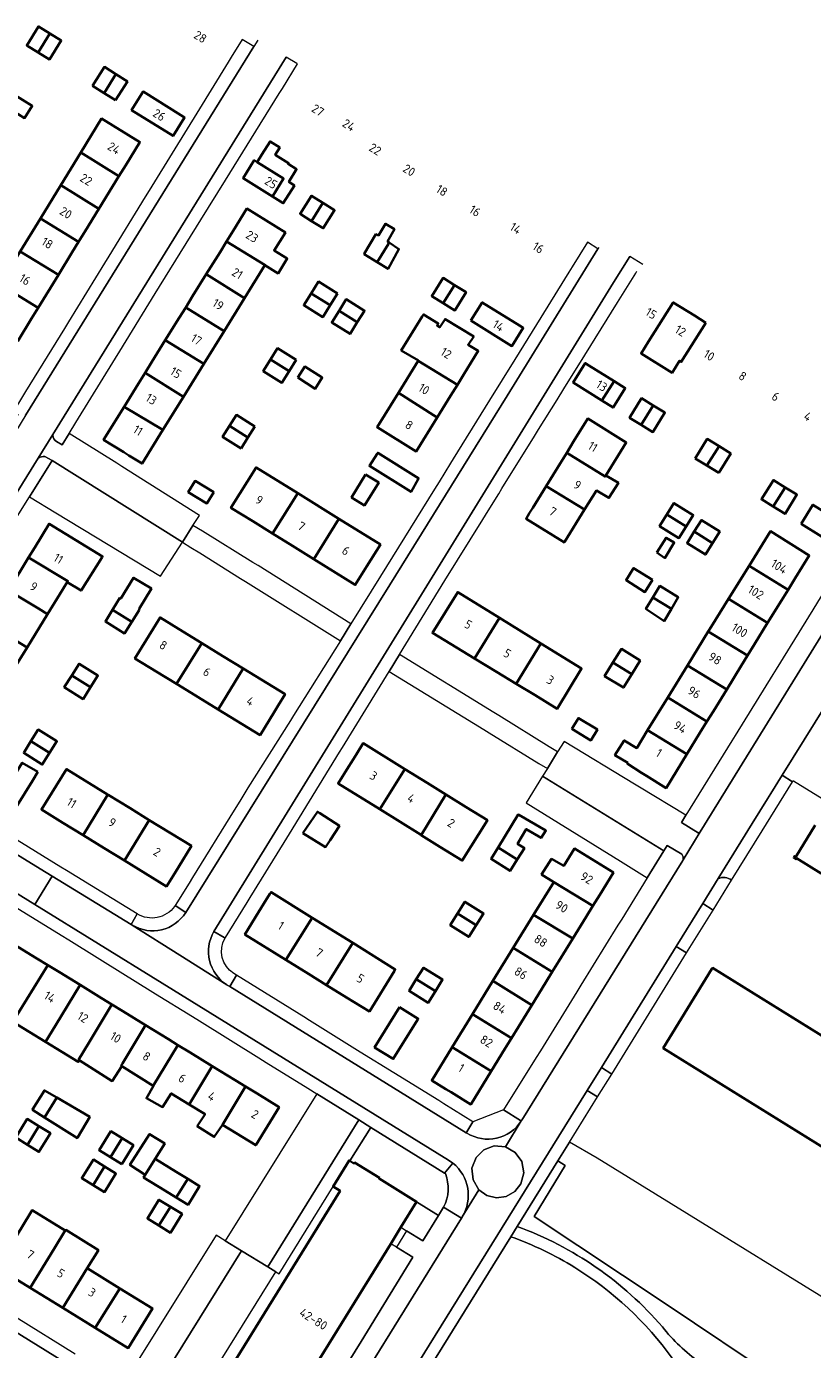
# Model space of a CAD drawing. Extents: x 150256 to 156914, y 461459 to 469481.
# Tile 440 of 656: x 156225 to 156346, y 464136 to 464339. Entities that reach past the tile are written whole.
import ezdxf
from ezdxf.enums import TextEntityAlignment as Align

# ---------------------------------------------------------------- set-up
doc = ezdxf.new("R2010")
doc.units = 0
doc.header["$LTSCALE"] = 0.75
for name, color, linetype, lineweight in [('B-RO-GR-BEPLANTING_CULTUUR_BODEMBEDEKKER-GV', 251, 'CONTINUOUS', 18), ('B-RO-GR-BEPLANTING_CULTUUR_HEESTERS-GV', 251, 'CONTINUOUS', 18), ('B-RO-OG-BEBOUWING-GV', 6, 'CONTINUOUS', 35), ('B-RO-OG-BEBOUWING-T18', 1, 'CONTINUOUS', 18), ('B-RO-OG-TERREIN_CULTUURSCHEIDING-GV', 251, 'CONTINUOUS', 18), ('B-RO-VH-VERHARDING_ASFALT-GV', 251, 'CONTINUOUS', 18), ('B-RO-VH-VERHARDING_BETONSTRAATSTEEN-GV', 251, 'CONTINUOUS', 18), ('B-RO-VH-VERHARDING_STRAATBAKSTEEN-GV', 251, 'CONTINUOUS', 18), ('B-RO-VH-VERHARDING_TEGEL-GV', 251, 'CONTINUOUS', 18)]:
    doc.layers.add(name, color=color, linetype=linetype, lineweight=lineweight)
doc.styles.add('NLCS-ISO-M200-T18', font='NLCS-ISO.ttf', dxfattribs={"height": 360})

msp = doc.modelspace()

# ---------------------------------------------------------------- linework, layer by layer
at = {"layer": 'B-RO-GR-BEPLANTING_CULTUUR_BODEMBEDEKKER-GV'}
for points in [[(156282.36, 464155.051), (156283.231, 464154.516), (156285.748, 464152.972), (156288.152, 464156.892), (156284.783, 464158.973)], [(156280.805, 464152.534), (156264.998, 464126.951), (156265.988, 464126.322), (156268.375, 464124.806), (156276.277, 464137.529), (156284.202, 464150.45), (156281.695, 464151.988)]]:
    msp.add_lwpolyline(points, close=True, dxfattribs=at)
at = {"layer": 'B-RO-GR-BEPLANTING_CULTUUR_HEESTERS-GV'}
for points in [[(156255.42, 464152.993), (156257.922, 464151.453), (156261.941, 464148.978), (156275.893, 464171.567), (156269.444, 464175.57)], [(156365.651, 464140.972), (156362.078, 464135.062), (156312.492, 464165.662), (156308.221, 464168.125), (156306.435, 464165.237), (156307.597, 464164.519), (156302.843, 464156.717), (156323.097, 464143.275), (156340.299, 464131.701), (156345.995, 464130.531), (156352.655, 464133.748), (156360.873, 464132.521), (156366.29, 464134.181), (156370.204, 464138.219)]]:
    msp.add_lwpolyline(points, close=True, dxfattribs=at)
for points in [[(156289.065, 464163.39), (156277.768, 464170.403), (156274.55, 464165.243), (156275.166, 464164.863), (156275.254, 464165.004), (156279.078, 464162.641), (156279.014, 464162.537), (156284.783, 464158.973), (156288.152, 464156.892), (156288.931, 464158.161)], [(156363.689, 464130.436), (156378.142, 464133.452), (156382.174, 464134.401), (156367.183, 464143.506), (156365.651, 464140.972), (156370.204, 464138.219), (156366.29, 464134.181), (156360.873, 464132.521), (156352.655, 464133.748), (156345.995, 464130.531), (156340.299, 464131.701), (156323.097, 464143.275), (156302.843, 464156.717), (156307.597, 464164.519), (156306.435, 464165.237), (156300.217, 464155.181)], [(156289.189, 464163.312), (156289.065, 464163.39)]]:
    msp.add_lwpolyline(points, dxfattribs=at)
for points in [[(156288.931, 464158.161, 0.2166483), (156289.189, 464163.312)], [(156300.217, 464155.181, -0.1283674), (156322.501, 464139.747)], [(156322.501, 464139.747, 0.0656075), (156328.222, 464134.295)]]:
    msp.add_lwpolyline(points, format="xyb", dxfattribs=at)
at = {"layer": 'B-RO-OG-BEBOUWING-GV'}
for points in [[(156226.711, 464335.461), (156228.494, 464338.381), (156226.742, 464339.451), (156224.958, 464336.532)], [(156228.494, 464338.381), (156226.711, 464335.461), (156228.463, 464334.391), (156230.247, 464337.31)], [(156235.064, 464330.335), (156236.827, 464329.232), (156238.64, 464332.128), (156236.877, 464333.232)], [(156238.59, 464328.128), (156240.403, 464331.025), (156238.64, 464332.128), (156236.827, 464329.232)], [(156221.675, 464327.192), (156224.613, 464325.389), (156225.795, 464327.247), (156222.823, 464329.086), (156222.765, 464328.99)], [(156248.618, 464325.822), (156242.798, 464329.442), (156241.034, 464326.606), (156247.412, 464322.639), (156249.176, 464325.475)], [(156233.24, 464320.084), (156239.095, 464316.462), (156240.134, 464318.157), (156242.304, 464321.698), (156236.434, 464325.296)], [(156239.095, 464316.462), (156233.24, 464320.084), (156230.166, 464315.069), (156236.021, 464311.447), (156238.116, 464314.865)], [(156260.302, 464318.624), (156264.353, 464316.094), (156262.642, 464313.353), (156264.322, 464312.304), (156266.033, 464315.045), (156265.177, 464315.58), (156266.359, 464317.526), (156265.048, 464318.345), (156265.134, 464318.482), (156263.087, 464319.76), (156263.785, 464320.877), (156262.291, 464321.81), (156261.036, 464319.8)], [(156262.642, 464313.353), (156264.353, 464316.094), (156260.302, 464318.624), (156259.866, 464318.896), (156258.154, 464316.154)], [(156230.166, 464315.069), (156227.044, 464309.976), (156232.916, 464306.38), (156233.917, 464308.014), (156236.021, 464311.447)], [(156268.666, 464309.575), (156270.408, 464312.352), (156268.633, 464313.466), (156266.891, 464310.688)], [(156268.666, 464309.575), (156270.44, 464308.462), (156272.182, 464311.239), (156270.408, 464312.352)], [(156223.927, 464304.891), (156229.823, 464301.335), (156231.937, 464304.783), (156232.916, 464306.38), (156227.044, 464309.976)], [(156255.623, 464306.445), (156261.522, 464302.801), (156261.511, 464302.784), (156263.528, 464301.534), (156264.936, 464303.805), (156262.919, 464305.055), (156264.634, 464307.822), (156258.741, 464311.475), (156256.633, 464308.074)], [(156278.71, 464303.274), (156280.459, 464306.086), (156280.582, 464306.268), (156280.315, 464306.449), (156281.369, 464308.314), (156279.991, 464309.152), (156278.909, 464307.368), (156278.531, 464307.531), (156276.756, 464304.52), (156276.747, 464304.504)], [(156261.522, 464302.801), (156255.623, 464306.445), (156254.608, 464304.808), (156252.497, 464301.402), (156258.38, 464297.732), (156261.511, 464302.784)], [(156280.582, 464306.268), (156280.459, 464306.086), (156278.71, 464303.274), (156280.395, 464302.22), (156280.411, 464302.248), (156282.071, 464305.26)], [(156229.823, 464301.335), (156223.927, 464304.891), (156220.935, 464300.009), (156220.822, 464299.824), (156226.696, 464296.233)], [(156220.935, 464300.009), (156218.713, 464301.298), (156215.523, 464296.11), (156217.708, 464294.745), (156223.556, 464291.11), (156225.69, 464294.592), (156226.696, 464296.233), (156220.822, 464299.824)], [(156258.38, 464297.732), (156252.497, 464301.402), (156250.403, 464298.023), (156249.348, 464296.321), (156255.227, 464292.645)], [(156272.64, 464298.468), (156269.731, 464300.278), (156268.6, 464298.459), (156271.508, 464296.649)], [(156288.878, 464296.956), (156290.609, 464299.747), (156288.837, 464300.846), (156287.106, 464298.055)], [(156288.878, 464296.956), (156290.649, 464295.858), (156292.38, 464298.649), (156290.609, 464299.747)], [(156268.6, 464298.459), (156267.467, 464296.639), (156270.375, 464294.829), (156271.508, 464296.649)], [(156275.675, 464294.027), (156276.789, 464295.807), (156273.984, 464297.563), (156272.87, 464295.782)], [(156255.227, 464292.645), (156249.348, 464296.321), (156248.352, 464294.714), (156246.214, 464291.264), (156252.126, 464287.642)], [(156275.675, 464294.027), (156272.87, 464295.782), (156271.755, 464294.001), (156274.559, 464292.246)], [(156293.121, 464294.283), (156299.396, 464290.377), (156301.134, 464293.171), (156300.574, 464293.519), (156294.859, 464297.076)], [(156329.182, 464293.961), (156327.44, 464295.042), (156324.154, 464297.081), (156320.357, 464291.072), (156319.225, 464289.249), (156323.998, 464286.286), (156325.13, 464288.109), (156325.393, 464287.946)], [(156285.01, 464288.087), (156291.033, 464284.446), (156291.969, 464285.963), (156294.229, 464289.628), (156292.681, 464290.582), (156293.539, 464291.841), (156289.161, 464294.518), (156288.334, 464293.263), (156287.914, 464293.521), (156288.107, 464293.842), (156285.837, 464295.221), (156285.65, 464294.917), (156282.43, 464289.681), (156285.046, 464288.144)], [(156252.126, 464287.642), (156246.214, 464291.264), (156244.157, 464287.945), (156243.114, 464286.264), (156248.99, 464282.582)], [(156266.304, 464288.258), (156263.452, 464290.049), (156262.351, 464288.296), (156265.203, 464286.505)], [(156265.203, 464286.505), (156262.351, 464288.296), (156261.25, 464286.542), (156264.102, 464284.751)], [(156285.01, 464288.087), (156281.996, 464283.203), (156287.938, 464279.426), (156289.986, 464282.747), (156291.033, 464284.446)], [(156313.225, 464281.996), (156315.09, 464284.985), (156311.219, 464287.4), (156310.649, 464287.756), (156308.784, 464284.767)], [(156243.114, 464286.264), (156242.089, 464284.61), (156239.892, 464281.065), (156245.854, 464277.522), (156248.99, 464282.582)], [(156266.528, 464285.533), (156269.236, 464283.824), (156270.31, 464285.526), (156267.602, 464287.235)], [(156315.09, 464284.985), (156313.225, 464281.996), (156314.922, 464280.937), (156316.787, 464283.926)], [(156287.938, 464279.426), (156281.996, 464283.203), (156278.724, 464277.904), (156284.719, 464274.207), (156285.352, 464275.234), (156285.773, 464275.916)], [(156319.249, 464278.258), (156321.092, 464281.261), (156319.3, 464282.361), (156317.457, 464279.357)], [(156245.854, 464277.522), (156239.892, 464281.065), (156236.745, 464275.988), (156239.827, 464274.078), (156240.634, 464273.578), (156242.639, 464272.335)], [(156259.945, 464278.04), (156257.116, 464279.801), (156256.066, 464278.115), (156258.894, 464276.353)], [(156321.092, 464281.261), (156319.249, 464278.258), (156321.041, 464277.158), (156322.884, 464280.162)], [(156257.843, 464274.666), (156258.894, 464276.353), (156256.066, 464278.115), (156255.015, 464276.427)], [(156307.817, 464273.986), (156313.704, 464270.343), (156313.804, 464270.505), (156316.943, 464275.59), (156311.052, 464279.227), (156308.878, 464275.706)], [(156327.545, 464273.127), (156329.343, 464272.014), (156331.192, 464275.002), (156329.395, 464276.114)], [(156278.721, 464273.841), (156277.541, 464271.963), (156283.932, 464267.976), (156285.04, 464269.914), (156285.121, 464270.057), (156278.825, 464274.004)], [(156313.804, 464270.505), (156313.704, 464270.343), (156307.817, 464273.986), (156306.816, 464272.364), (156304.646, 464268.849), (156310.564, 464265.256), (156312.368, 464268.178), (156314.303, 464267.053), (156315.763, 464269.35)], [(156331.14, 464270.902), (156332.989, 464273.889), (156331.192, 464275.002), (156329.343, 464272.014)], [(156262.682, 464261.584), (156266.529, 464267.775), (156260.135, 464271.749), (156256.288, 464265.558), (156259.628, 464263.482)], [(156253.648, 464267.927), (156250.791, 464269.672), (156249.74, 464267.951), (156252.597, 464266.206)], [(156276.935, 464270.634), (156274.799, 464267.121), (156276.772, 464265.905), (156278.962, 464269.418)], [(156339.514, 464265.724), (156341.339, 464268.68), (156339.532, 464269.795), (156337.707, 464266.84)], [(156262.682, 464261.584), (156265.751, 464259.676), (156269.005, 464257.654), (156272.821, 464263.864), (156266.529, 464267.775)], [(156304.646, 464268.849), (156302.605, 464265.543), (156302.123, 464264.761), (156301.569, 464263.864), (156307.46, 464260.227), (156307.536, 464260.35), (156310.564, 464265.256)], [(156339.514, 464265.724), (156341.32, 464264.609), (156343.145, 464267.565), (156341.339, 464268.68)], [(156323.169, 464264.5), (156326.146, 464262.658), (156327.244, 464264.432), (156324.268, 464266.275)], [(156343.784, 464263.079), (156350.037, 464259.193), (156351.856, 464262.12), (156351.479, 464262.355), (156345.603, 464266.006)], [(156225.229, 464257.899), (156231.257, 464254.28), (156231.168, 464254.136), (156233.283, 464252.825), (156236.502, 464257.941), (156236.582, 464258.067), (156228.388, 464263.098), (156226.177, 464259.46)], [(156269.005, 464257.654), (156275.375, 464253.695), (156277.166, 464256.577), (156279.223, 464259.885), (156272.821, 464263.864)], [(156326.146, 464262.658), (156323.169, 464264.5), (156322.071, 464262.726), (156325.047, 464260.883)], [(156330.199, 464260.13), (156331.302, 464261.902), (156328.485, 464263.657), (156327.381, 464261.885)], [(156330.199, 464260.13), (156327.381, 464261.885), (156326.277, 464260.112), (156329.094, 464258.357)], [(156341.79, 464252.967), (156342.877, 464254.726), (156345.036, 464258.219), (156339.069, 464261.926), (156335.798, 464256.649)], [(156321.629, 464258.651), (156322.899, 464257.813), (156324.332, 464260.191), (156323.062, 464260.948)], [(156231.168, 464254.136), (156231.257, 464254.28), (156225.229, 464257.899), (156224.15, 464256.124), (156222.153, 464252.838), (156226.736, 464250.078), (156228.135, 464249.217), (156230.021, 464252.295)], [(156320.976, 464254.455), (156318.079, 464256.274), (156316.92, 464254.427), (156319.817, 464252.608)], [(156335.798, 464256.649), (156332.658, 464251.583), (156338.64, 464247.858), (156340.771, 464251.318), (156341.79, 464252.967)], [(156238.121, 464249.867), (156241.065, 464248.008), (156242.216, 464249.832), (156242.194, 464250.018), (156244.076, 464253.134), (156241.31, 464254.804), (156239.381, 464251.61), (156239.238, 464251.7)], [(156323.893, 464250.037), (156324.937, 464251.807), (156322.107, 464253.536), (156321.036, 464251.781)], [(156222.153, 464252.838), (156219.997, 464249.317), (156219.01, 464247.704), (156225, 464244.102), (156228.135, 464249.217), (156226.736, 464250.078)], [(156293.651, 464242.413), (156297.518, 464248.624), (156291.086, 464252.605), (156287.211, 464246.329)], [(156323.893, 464250.037), (156321.036, 464251.781), (156319.964, 464250.026), (156322.77, 464248.134)], [(156332.658, 464251.583), (156329.974, 464247.254), (156329.549, 464246.56), (156335.557, 464242.848), (156336.636, 464244.604), (156338.64, 464247.858)], [(156241.065, 464248.008), (156238.121, 464249.867), (156237.016, 464248.054), (156239.953, 464246.247)], [(156215.908, 464242.636), (156221.901, 464239.045), (156225, 464244.102), (156219.01, 464247.704), (156217.952, 464245.976)], [(156251.797, 464244.776), (156248.89, 464246.563), (156245.412, 464248.7), (156241.552, 464242.419), (156244.804, 464240.421), (156247.915, 464238.509)], [(156300.046, 464238.524), (156303.845, 464244.708), (156297.518, 464248.624), (156293.651, 464242.413), (156297.027, 464240.36)], [(156247.915, 464238.509), (156248.181, 464238.346), (156254.311, 464234.579), (156258.172, 464240.859), (156255.045, 464242.78), (156251.797, 464244.776)], [(156329.549, 464246.56), (156326.348, 464241.339), (156332.37, 464237.658), (156334.575, 464241.248), (156335.557, 464242.848)], [(156303.845, 464244.708), (156300.046, 464238.524), (156302.964, 464236.75), (156306.356, 464234.687), (156310.097, 464240.838)], [(156314.917, 464241.786), (156317.802, 464240.001), (156319.087, 464242.08), (156316.202, 464243.864)], [(156231.847, 464239.801), (156234.739, 464237.976), (156235.875, 464239.776), (156232.983, 464241.601)], [(156254.311, 464234.579), (156260.746, 464230.625), (156262.902, 464234.134), (156263.55, 464235.188), (156264.605, 464236.906), (156258.172, 464240.859)], [(156317.802, 464240.001), (156314.917, 464241.786), (156313.631, 464239.707), (156316.516, 464237.922)], [(156329.33, 464232.709), (156330.324, 464234.327), (156332.37, 464237.658), (156326.348, 464241.339), (156323.336, 464236.426)], [(156234.739, 464237.976), (156231.847, 464239.801), (156230.711, 464238), (156233.603, 464236.175)], [(156329.33, 464232.709), (156323.336, 464236.426), (156320.236, 464231.37), (156326.251, 464227.695), (156328.257, 464230.962)], [(156308.607, 464231.584), (156311.51, 464229.82), (156312.526, 464231.493), (156309.622, 464233.256)], [(156225.595, 464229.698), (156228.459, 464227.91), (156229.577, 464229.701), (156226.712, 464231.489)], [(156320.236, 464231.37), (156318.571, 464228.653), (156316.658, 464229.83), (156315.225, 464227.533), (156317.172, 464226.371), (156317.1, 464226.254), (156319.307, 464224.859), (156320.054, 464224.387), (156323.055, 464222.491), (156326.251, 464227.695)], [(156228.459, 464227.91), (156225.595, 464229.698), (156224.476, 464227.905), (156227.34, 464226.118)], [(156279.114, 464219.237), (156282.979, 464225.415), (156276.571, 464229.395), (156275.531, 464227.721), (156274.771, 464226.497), (156274.328, 464225.784), (156272.726, 464223.205)], [(156226.658, 464224.991), (156224.253, 464226.391), (156223.428, 464225.067), (156222.978, 464225.347), (156219.4, 464219.592), (156219.211, 464219.289), (156222.042, 464217.529), (156225.809, 464223.587)], [(156237.384, 464221.516), (156237.349, 464221.537), (156231.051, 464225.415), (156227.195, 464219.223), (156230.501, 464217.187), (156233.62, 464215.267)], [(156279.114, 464219.237), (156285.366, 464215.354), (156285.467, 464215.291), (156289.284, 464221.499), (156286.403, 464223.288), (156282.979, 464225.415)], [(156237.384, 464221.516), (156233.62, 464215.267), (156236.835, 464213.288), (156239.937, 464211.378), (156243.748, 464217.597), (156240.825, 464219.396), (156237.444, 464221.479)], [(156289.284, 464221.499), (156285.467, 464215.291), (156288.353, 464213.499), (156291.791, 464211.364), (156295.636, 464217.554), (156292.374, 464219.58)], [(156267.334, 464215.574), (156270.82, 464213.439), (156271.496, 464214.478), (156272.929, 464216.681), (156269.915, 464218.635), (156269.551, 464218.871)], [(156300.447, 464218.377), (156300.344, 464218.437), (156297.276, 464213.386), (156297.318, 464213.36), (156300.23, 464211.529), (156301.329, 464213.277), (156300.277, 464213.938), (156301.614, 464216.193), (156303.884, 464214.841), (156304.614, 464215.976)], [(156239.937, 464211.378), (156246.394, 464207.402), (156247.397, 464209.031), (156248.216, 464210.362), (156250.218, 464213.614), (156243.748, 464217.597)], [(156297.276, 464213.386), (156296.204, 464211.621), (156296.218, 464211.612), (156299.13, 464209.78), (156300.23, 464211.529), (156297.318, 464213.36)], [(156305.816, 464208.053), (156311.825, 464204.41), (156312.875, 464206.12), (156314.978, 464209.544), (156308.986, 464213.215), (156307.365, 464210.576), (156305.489, 464211.619), (156303.947, 464209.209)], [(156268.755, 464202.596), (156262.438, 464206.533), (156262.275, 464206.269), (156261.349, 464204.766), (156260.534, 464203.444), (156258.422, 464200.015), (156264.732, 464196.113)], [(156305.816, 464208.053), (156302.733, 464203.033), (156308.734, 464199.378), (156310.805, 464202.75), (156311.825, 464204.41)], [(156291.064, 464203.242), (156293.919, 464201.448), (156295.048, 464203.246), (156292.193, 464205.039)], [(156274.985, 464198.712), (156268.755, 464202.596), (156264.732, 464196.113), (156268.168, 464193.988), (156270.966, 464192.257)], [(156293.919, 464201.448), (156291.064, 464203.242), (156289.935, 464201.445), (156292.79, 464199.651)], [(156308.734, 464199.378), (156302.733, 464203.033), (156299.608, 464197.945), (156305.598, 464194.272), (156306.6, 464195.903)], [(156222.93, 464198.532), (156219.162, 464192.434), (156217.586, 464189.883), (156222.663, 464186.715), (156222.826, 464186.614), (156228.176, 464195.31), (156226.512, 464196.332)], [(156274.985, 464198.712), (156270.966, 464192.257), (156274.038, 464190.357), (156277.529, 464188.198), (156281.393, 464194.446), (156281.514, 464194.642)], [(156296.501, 464192.887), (156302.476, 464189.189), (156304.576, 464192.608), (156305.598, 464194.272), (156299.608, 464197.945)], [(156229.36, 464186.045), (156233.13, 464192.268), (156229.959, 464194.215), (156228.176, 464195.31), (156222.826, 464186.614), (156227.84, 464183.537)], [(156284.721, 464193.134), (156287.668, 464191.329), (156288.763, 464193.116), (156285.816, 464194.921)], [(156233.13, 464192.268), (156229.36, 464186.045), (156227.84, 464183.537), (156232.854, 464180.46), (156232.991, 464180.707), (156232.892, 464180.769), (156234.465, 464183.382), (156238.01, 464189.271), (156236.398, 464190.261)], [(156287.668, 464191.329), (156284.721, 464193.134), (156283.626, 464191.347), (156286.573, 464189.542)], [(156302.476, 464189.189), (156296.501, 464192.887), (156293.352, 464187.759), (156299.334, 464184.073), (156300.424, 464185.848)], [(156243.15, 464186.114), (156239.706, 464188.229), (156238.01, 464189.271), (156234.465, 464183.382), (156232.892, 464180.769), (156232.991, 464180.707), (156238.072, 464177.501), (156239.535, 464179.82), (156239.438, 464179.889), (156239.628, 464180.211)], [(156282.171, 464188.871), (156278.322, 464182.689), (156281.187, 464180.906), (156281.357, 464181.179), (156285.035, 464187.088)], [(156244.36, 464176.777), (156248.161, 464183.037), (156246.693, 464183.938), (156243.15, 464186.114), (156239.628, 464180.211), (156239.438, 464179.889), (156239.535, 464179.82)], [(156299.334, 464184.073), (156293.352, 464187.759), (156290.248, 464182.705), (156296.238, 464179.033), (156298.341, 464182.457)], [(156253.406, 464179.815), (156250.049, 464181.877), (156248.161, 464183.037), (156244.36, 464176.777), (156244.394, 464176.756), (156243.319, 464174.872), (156245.783, 464173.503), (156247.113, 464175.615), (156249.9, 464173.903)], [(156290.248, 464182.705), (156287.112, 464177.599), (156289.262, 464176.279), (156290.064, 464175.786), (156293.099, 464173.922), (156296.238, 464179.033)], [(156249.9, 464173.903), (156252.322, 464172.416), (156251.103, 464170.571), (156253.717, 464168.945), (156254.987, 464170.779), (156258.526, 464176.672), (156256.91, 464177.664), (156253.406, 464179.815)], [(156227.684, 464171.919), (156229.549, 464174.971), (156227.666, 464176.07), (156225.839, 464173.139), (156225.814, 464173.098)], [(156254.987, 464170.779), (156260.085, 464167.648), (156263.682, 464173.505), (156260.292, 464175.587), (156258.526, 464176.672)], [(156229.549, 464174.971), (156227.684, 464171.919), (156232.719, 464168.745), (156232.797, 464168.88), (156234.611, 464172.015)], [(156226.814, 464170.6), (156225.037, 464171.698), (156223.268, 464168.836), (156225.045, 464167.738)], [(156226.814, 464170.6), (156225.045, 464167.738), (156226.822, 464166.639), (156228.591, 464169.501)], [(156239.595, 464168.744), (156237.865, 464169.812), (156236.058, 464166.885), (156237.787, 464165.817)], [(156239.517, 464164.749), (156241.325, 464167.676), (156239.595, 464168.744), (156237.787, 464165.817)], [(156243.129, 464163.108), (156244.652, 464165.578), (156246.123, 464167.93), (156243.81, 464169.367), (156240.79, 464164.638)], [(156247.895, 464159.621), (156249.674, 464162.494), (156247.901, 464163.582), (156244.652, 464165.578), (156243.129, 464163.108), (156242.876, 464162.694), (156246.134, 464160.701)], [(156236.904, 464164.374), (156235.169, 464165.451), (156233.402, 464162.605), (156235.137, 464161.528)], [(156236.904, 464164.374), (156235.137, 464161.528), (156236.872, 464160.451), (156238.639, 464163.297)], [(156264.998, 464126.951), (156280.805, 464152.534), (156282.36, 464155.051), (156284.783, 464158.973), (156279.014, 464162.537), (156279.078, 464162.641), (156275.254, 464165.004), (156275.166, 464164.863), (156274.55, 464165.243), (156274.419, 464165.324), (156271.949, 464161.326), (156273.03, 464160.659), (156264.746, 464147.251), (156254.359, 464130.44), (156253.278, 464131.107), (156250.807, 464127.108), (156251.298, 464126.806), (156251.208, 464126.66), (156255.371, 464124.088), (156255.43, 464124.183), (156261.117, 464120.669), (156263.358, 464124.295)], [(156249.674, 464162.494), (156247.895, 464159.621), (156249.71, 464158.508), (156251.476, 464161.389)], [(156230.861, 464154.538), (156225.779, 464157.673), (156224.119, 464154.974), (156220.375, 464148.887), (156225.45, 464145.767), (156229.202, 464151.849)], [(156245.232, 464155.322), (156247.01, 464158.192), (156245.243, 464159.286), (156243.466, 464156.415)], [(156247.01, 464158.192), (156245.232, 464155.322), (156247, 464154.228), (156248.776, 464157.098)], [(156230.861, 464154.538), (156229.202, 464151.849), (156225.45, 464145.767), (156230.471, 464142.681), (156234.224, 464148.762), (156235.943, 464151.545), (156230.926, 464154.643)], [(156239.259, 464145.667), (156234.224, 464148.762), (156230.471, 464142.681), (156235.471, 464139.607)], [(156235.471, 464139.607), (156240.517, 464136.506), (156244.259, 464142.594), (156239.259, 464145.667)]]:
    msp.add_lwpolyline(points, close=True, dxfattribs=at)
for points in [[(156345.946, 464216.791), (156342.965, 464211.956), (156342.821, 464212.045), (156342.653, 464211.773), (156342.993, 464211.563), (156343.088, 464211.716), (156346.859, 464209.392)], [(156380.816, 464147.182), (156383.707, 464147.885), (156384.688, 464148.123), (156387.972, 464148.921), (156392.867, 464150.111), (156393.822, 464150.343), (156420.726, 464156.881), (156417.311, 464170.934), (156408.932, 464168.898), (156384.749, 464163.021), (156384.491, 464163.68), (156380.924, 464164.127), (156380.617, 464163.566), (156330.194, 464194.876), (156330.102, 464194.727), (156322.632, 464182.549), (156373.033, 464151.238), (156378.598, 464147.781)]]:
    msp.add_lwpolyline(points, dxfattribs=at)
at = {"layer": 'B-RO-OG-TERREIN_CULTUURSCHEIDING-GV'}
msp.add_lwpolyline([(156299.245, 464153.611), (156273.581, 464112.191)], dxfattribs=at)
for points in [[(156309.072, 464148.865, 0.0537295), (156299.245, 464153.611)], [(156324.003, 464134.94, 0.0995978), (156309.072, 464148.865)]]:
    msp.add_lwpolyline(points, format="xyb", dxfattribs=at)
at = {"layer": 'B-RO-VH-VERHARDING_ASFALT-GV'}
for points in [[(156260.407, 464337.324), (156259.805, 464336.352), (156224.828, 464279.792), (156222.35, 464275.787), (156203.451, 464245.336), (156197.521, 464235.704), (156197.378, 464235.472)], [(156201.637, 464232.654), (156226.709, 464273.175), (156228.938, 464276.778), (156264.771, 464334.734)], [(156312.731, 464305.515), (156312.609, 464305.316), (156298.697, 464282.743), (156280.695, 464253.724), (156249.355, 464203.408)], [(156253.682, 464200.5), (156285.961, 464252.915), (156315.02, 464300.126), (156317.505, 464304.102)], [(156364.111, 464273.812), (156364.106, 464273.804), (156363.831, 464273.36), (156328.314, 464215.774), (156326.538, 464212.898), (156325.673, 464211.499), (156325.611, 464211.398), (156300.929, 464171.519), (156300.91, 464171.489), (156300.849, 464171.395), (156298.405, 464167.414), (156299.92, 464166.556), (156300.929, 464165.134), (156301.236, 464163.414), (156300.787, 464161.729), (156299.845, 464160.547), (156298.538, 464159.8), (156297.045, 464159.591), (156295.578, 464159.947), (156294.351, 464160.827), (156291.776, 464156.64), (156291.768, 464156.628), (156291.647, 464156.432), (156268.081, 464118.358)], [(156149.337, 464252.017), (156178.529, 464234.194), (156215.385, 464211.293), (156226.171, 464204.629), (156228.853, 464208.969), (156226.985, 464210.111), (156203.911, 464224.35), (156203.418, 464224.654), (156203.376, 464224.68), (156189.144, 464233.536)], [(156268.673, 464107.817), (156310.962, 464176.053), (156313.135, 464179.572), (156324.619, 464198.166), (156328.695, 464204.766), (156331.057, 464208.591), (156336.277, 464217.043), (156338.614, 464220.827), (156339.128, 464221.659), (156340.867, 464224.458), (156351.008, 464240.779)], [(156292.496, 464169.512), (156292.384, 464169.581), (156256.107, 464192.006), (156255.707, 464192.254), (156255.649, 464192.291), (156248.422, 464196.858), (156241.142, 464201.462), (156240.966, 464201.57), (156228.853, 464208.969), (156226.171, 464204.629), (156245.743, 464192.537), (156289.696, 464165.382), (156290.337, 464164.923)], [(156259.149, 464116.699), (156247.398, 464123.998), (156243.544, 464126.391), (156171.042, 464171.352), (156128.651, 464197.639), (156118.745, 464203.756)], [(156241.142, 464201.462), (156248.422, 464196.858), (156255.649, 464192.291)], [(156291.776, 464156.64), (156294.351, 464160.827), (156293.44, 464162.347), (156293.276, 464164.116), (156293.898, 464165.778), (156295.111, 464166.969), (156296.707, 464167.551), (156298.405, 464167.414), (156300.849, 464171.395)], [(156300.217, 464155.181), (156299.245, 464153.611)]]:
    msp.add_lwpolyline(points, dxfattribs=at)
for points in [[(156249.355, 464203.408, -0.411777), (156241.142, 464201.462)], [(156255.649, 464192.291, -0.4030973), (156253.682, 464200.5)], [(156300.849, 464171.395, -0.408358), (156292.496, 464169.512)], [(156290.337, 464164.923, -0.3777495), (156291.776, 464156.64)], [(156299.245, 464153.611, -0.0537295), (156309.072, 464148.865)], [(156322.501, 464139.747, 0.1283674), (156300.217, 464155.181)], [(156309.072, 464148.865, -0.0995978), (156324.003, 464134.94)], [(156328.222, 464134.295, -0.0656075), (156322.501, 464139.747)]]:
    msp.add_lwpolyline(points, format="xyb", dxfattribs=at)
at = {"layer": 'B-RO-VH-VERHARDING_BETONSTRAATSTEEN-GV'}
for points in [[(156228.953, 464276.649), (156228.938, 464276.778), (156226.709, 464273.175)], [(156227.732, 464273.411), (156228.828, 464272.777), (156248.827, 464260.276), (156250.462, 464262.843), (156251.44, 464264.378), (156239.556, 464271.866), (156238.752, 464272.373), (156231.452, 464276.972)], [(156231.452, 464276.972), (156230.367, 464275.206), (156229.537, 464275.719)], [(156325.673, 464211.499), (156326.538, 464212.898), (156328.314, 464215.774), (156327.976, 464215.617), (156325.412, 464217.196), (156326.107, 464218.322), (156318.992, 464222.638), (156318.237, 464223.096), (156307.406, 464229.667), (156306.422, 464228.068), (156304.848, 464225.509), (156304.125, 464224.334)], [(156340.867, 464224.458), (156339.128, 464221.659), (156338.614, 464220.827), (156336.277, 464217.043), (156331.057, 464208.591)], [(156333.125, 464208.336), (156337.824, 464215.912), (156342.478, 464223.458), (156340.867, 464224.458)], [(156304.125, 464224.334), (156322.725, 464212.845), (156323.251, 464213.697), (156325.478, 464212.351)], [(156257.922, 464151.453), (156243.707, 464128.551), (156244.559, 464128.023), (156243.544, 464126.391), (156247.398, 464123.998), (156247.303, 464124.076)], [(156247.232, 464124.962), (156247.783, 464125.877), (156249.417, 464124.864), (156250.459, 464126.547), (156249.951, 464126.862), (156263.152, 464148.232), (156261.941, 464148.978), (156257.922, 464151.453)]]:
    msp.add_lwpolyline(points, dxfattribs=at)
for points in [[(156229.537, 464275.719, -0.2471036), (156228.953, 464276.649)], [(156226.709, 464273.175, -0.1836939), (156227.732, 464273.411)], [(156325.478, 464212.351, -0.2264818), (156325.673, 464211.499)], [(156331.057, 464208.591, -0.2847794), (156333.125, 464208.336)]]:
    msp.add_lwpolyline(points, format="xyb", dxfattribs=at)
for points in [[(156248.827, 464260.276), (156228.828, 464272.777), (156225.355, 464267.211), (156229.402, 464264.767), (156245.498, 464255.049)], [(156359.71, 464251.189), (156358.079, 464252.196), (156355.577, 464248.135), (156351.008, 464240.779), (156340.867, 464224.458), (156342.478, 464223.458), (156342.58, 464223.623), (156342.599, 464223.611), (156347.688, 464220.475), (156364.673, 464248.03)], [(156301.588, 464220.213), (156316.046, 464211.27), (156320.175, 464208.716), (156322.725, 464212.845), (156304.125, 464224.334)], [(156326.205, 464197.186), (156330.296, 464203.777), (156328.695, 464204.766), (156324.619, 464198.166)], [(156314.722, 464178.592), (156313.135, 464179.572), (156310.962, 464176.053), (156312.525, 464175.088)], [(156298.405, 464167.414), (156296.707, 464167.551), (156295.111, 464166.969), (156293.898, 464165.778), (156293.276, 464164.116), (156293.44, 464162.347), (156294.351, 464160.827), (156295.578, 464159.947), (156297.045, 464159.591), (156298.538, 464159.8), (156299.845, 464160.547), (156300.787, 464161.729), (156301.236, 464163.414), (156300.929, 464165.134), (156299.92, 464166.556)], [(156257.922, 464151.453), (156255.42, 464152.993), (156254.02, 464153.856), (156240.514, 464132.178), (156239.818, 464131.061), (156239.775, 464130.992), (156243.707, 464128.551)]]:
    msp.add_lwpolyline(points, close=True, dxfattribs=at)
at = {"layer": 'B-RO-VH-VERHARDING_STRAATBAKSTEEN-GV'}
for points in [[(156247.642, 464204.332, -0.3912608), (156241.881, 464203.18)], [(156241.142, 464201.462, 0.411777), (156249.355, 464203.408)], [(156253.682, 464200.5, 0.4030973), (156255.649, 464192.291)], [(156256.724, 464194.04, -0.4086429), (156255.396, 464199.482)], [(156292.496, 464169.512, 0.408358), (156300.849, 464171.395)], [(156291.776, 464156.64, 0.3777495), (156290.337, 464164.923)], [(156289.189, 464163.312, -0.2166483), (156288.931, 464158.161)]]:
    msp.add_lwpolyline(points, format="xyb", dxfattribs=at)
for points in [[(156247.719, 464204.445), (156247.642, 464204.332)], [(156249.355, 464203.408), (156247.719, 464204.445)], [(156241.881, 464203.18), (156240.966, 464201.57), (156241.142, 464201.462)], [(156255.396, 464199.482), (156255.271, 464199.556), (156253.682, 464200.5)], [(156255.649, 464192.291), (156255.707, 464192.254), (156256.107, 464192.006), (156257.138, 464193.782), (156256.724, 464194.04)], [(156300.849, 464171.395), (156300.725, 464171.471), (156298.137, 464173.067), (156293.427, 464171.267), (156292.462, 464169.707), (156292.384, 464169.581), (156292.496, 464169.512)], [(156290.337, 464164.923), (156289.065, 464163.39)], [(156289.065, 464163.39), (156289.189, 464163.312)], [(156288.931, 464158.161), (156291.647, 464156.432), (156291.768, 464156.628), (156291.776, 464156.64)]]:
    msp.add_lwpolyline(points, dxfattribs=at)
at = {"layer": 'B-RO-VH-VERHARDING_TEGEL-GV'}
for points in [[(156224.704, 464279.744), (156224.828, 464279.792), (156259.805, 464336.352), (156257.995, 464337.433), (156256.335, 464334.733), (156255.859, 464333.958), (156251.043, 464326.125), (156247.694, 464320.679)], [(156266.51, 464333.695), (156266.387, 464333.769), (156264.771, 464334.734), (156228.938, 464276.778), (156228.953, 464276.649)], [(156229.537, 464275.719), (156230.367, 464275.206), (156231.452, 464276.972), (156232.473, 464278.636), (156238.547, 464288.526), (156239.209, 464289.603), (156244.66, 464298.453), (156245.32, 464299.517), (156251.01, 464308.694), (156251.672, 464309.762), (156255.461, 464315.872), (156258.768, 464321.207), (156263.683, 464329.134), (156264.183, 464329.94), (156266.51, 464333.695)], [(156247.694, 464320.679), (156243.758, 464314.277), (156243.135, 464313.264), (156237.542, 464304.168), (156236.893, 464303.112), (156231.352, 464294.1), (156230.718, 464293.069), (156224.773, 464283.4), (156223.685, 464281.63), (156222.88, 464280.32), (156223.706, 464279.816)], [(156319.476, 464302.88), (156317.505, 464304.102), (156315.02, 464300.126), (156285.961, 464252.915), (156253.682, 464200.5), (156255.271, 464199.556), (156255.396, 464199.482)], [(156255.396, 464199.482), (156255.434, 464199.544), (156258.753, 464204.92), (156259.244, 464205.715), (156264.454, 464214.152), (156265.28, 464215.485), (156272.961, 464228.009), (156273.409, 464228.74), (156280.564, 464240.41), (156282.178, 464243.036), (156289.134, 464254.386), (156294.929, 464263.731), (156295.753, 464265.059), (156297.389, 464267.697), (156297.873, 464268.478), (156302.877, 464276.547), (156303.505, 464277.56), (156306.342, 464282.135), (156307.391, 464283.826), (156310.573, 464288.958), (156315.589, 464297.045), (156318.399, 464301.576), (156318.595, 464301.893)], [(156201.637, 464232.654), (156201.76, 464232.578), (156203.293, 464231.627), (156208.205, 464239.618), (156208.876, 464240.711), (156214.383, 464249.672), (156215.131, 464250.828), (156220.718, 464259.781), (156221.335, 464260.77), (156225.355, 464267.211), (156228.828, 464272.777), (156227.732, 464273.411)], [(156226.709, 464273.175), (156201.637, 464232.654)], [(156275.893, 464171.567), (156277.768, 464170.403), (156289.065, 464163.39), (156290.337, 464164.923), (156289.696, 464165.382), (156245.743, 464192.537), (156226.171, 464204.629), (156215.385, 464211.293), (156178.529, 464234.194), (156149.337, 464252.017)], [(156325.478, 464212.351), (156323.251, 464213.697), (156322.725, 464212.845), (156320.175, 464208.716), (156316.264, 464202.384), (156315.681, 464201.441), (156310.003, 464192.249), (156309.372, 464191.228), (156303.77, 464182.17), (156303.125, 464181.127), (156298.137, 464173.067)], [(156298.137, 464173.067), (156300.725, 464171.471), (156300.849, 464171.395), (156300.91, 464171.489), (156300.929, 464171.519), (156325.611, 464211.398), (156325.673, 464211.499)], [(156331.057, 464208.591), (156328.695, 464204.766), (156330.296, 464203.777)], [(156330.296, 464203.777), (156333.125, 464208.336)], [(156221.183, 464205.482), (156230.219, 464199.902), (156231.387, 464199.179), (156240.109, 464193.779), (156241.194, 464193.106), (156244.729, 464190.912), (156250.374, 464187.408), (156251.454, 464186.737), (156260.586, 464181.068), (156261.71, 464180.371), (156268.068, 464176.424), (156269.444, 464175.57), (156275.893, 464171.567)], [(156118.745, 464203.756), (156128.651, 464197.639), (156171.042, 464171.352), (156243.544, 464126.391)], [(156270.263, 464106.825), (156270.736, 464107.589), (156273.581, 464112.191), (156299.245, 464153.611), (156300.217, 464155.181), (156306.435, 464165.237), (156308.221, 464168.125), (156312.525, 464175.088), (156310.962, 464176.053), (156268.673, 464107.817), (156249.6, 464077.326), (156243.81, 464067.904)], [(156232.392, 464135.574), (156223.3, 464141.218)]]:
    msp.add_lwpolyline(points, dxfattribs=at)
for points in [[(156247.719, 464204.445), (156249.355, 464203.408), (156280.695, 464253.724), (156298.697, 464282.743), (156312.609, 464305.316), (156311.005, 464306.329), (156308.671, 464302.557), (156308.144, 464301.706), (156303.191, 464293.702), (156299.853, 464288.307), (156295.982, 464282.053), (156295.317, 464280.978), (156290.414, 464273.055), (156289.992, 464272.374), (156288.24, 464269.543), (156287.517, 464268.375), (156279.25, 464255.017), (156274.676, 464247.716), (156273.08, 464245.116), (156265.862, 464233.627), (156265.405, 464232.901), (156258.888, 464222.517), (156257.626, 464220.474), (156256.797, 464219.131), (156250.385, 464208.748), (156249.864, 464207.905)], [(156326.107, 464218.322), (156325.412, 464217.196), (156327.976, 464215.617), (156328.314, 464215.774), (156363.831, 464273.36), (156361.155, 464274.905), (156358.866, 464271.232), (156358.426, 464270.526), (156353.462, 464262.561), (156350.169, 464257.277), (156346.283, 464251.042), (156345.583, 464249.883), (156339.961, 464240.77), (156339.454, 464239.948), (156333.663, 464230.562), (156333.156, 464229.741)], [(156273.08, 464245.116), (156274.676, 464247.716), (156260.44, 464256.66), (156259.66, 464257.146), (156251.908, 464261.975), (156250.462, 464262.843), (156248.827, 464260.276), (156250.145, 464259.445), (156251.498, 464258.602), (156257.764, 464254.699), (156258.5, 464254.241)], [(156305.142, 464228.855), (156297.415, 464233.627), (156296.624, 464234.116), (156282.178, 464243.036), (156280.564, 464240.41), (156295.072, 464231.507), (156295.925, 464230.983), (156303.557, 464226.298), (156304.848, 464225.509), (156306.422, 464228.068), (156306.409, 464228.076)], [(156203.911, 464224.35), (156226.985, 464210.111), (156228.853, 464208.969), (156240.966, 464201.57), (156241.881, 464203.18), (156231.033, 464209.867), (156230.203, 464210.379), (156222.4, 464215.169), (156218.235, 464217.721), (156209.269, 464223.216), (156208.529, 464223.67), (156204.87, 464225.913)], [(156313.135, 464179.572), (156314.722, 464178.592), (156326.205, 464197.186), (156324.619, 464198.166)], [(156281.309, 464178.765), (156276.112, 464181.968), (156268.317, 464186.816), (156267.455, 464187.353), (156257.138, 464193.782), (156256.107, 464192.006), (156292.384, 464169.581), (156292.462, 464169.707), (156293.427, 464171.267), (156288.972, 464174.021), (156288.172, 464174.515)], [(156274.55, 464165.243), (156277.768, 464170.403), (156275.893, 464171.567), (156261.941, 464148.978), (156263.152, 464148.232), (156263.664, 464147.917), (156271.949, 464161.326), (156274.419, 464165.324)], [(156281.695, 464151.988), (156284.202, 464150.45), (156276.277, 464137.529), (156268.375, 464124.806), (156265.988, 464126.322), (156264.357, 464123.668), (156266.739, 464122.172), (156265.106, 464119.542), (156267.785, 464117.944), (156268.081, 464118.358), (156291.647, 464156.432), (156288.931, 464158.161), (156288.152, 464156.892), (156285.748, 464152.972), (156283.231, 464154.516)]]:
    msp.add_lwpolyline(points, close=True, dxfattribs=at)
for points in [[(156228.953, 464276.649, 0.2471036), (156229.537, 464275.719)], [(156227.732, 464273.411, 0.1836939), (156226.709, 464273.175)], [(156325.673, 464211.499, 0.2264818), (156325.478, 464212.351)], [(156333.125, 464208.336, 0.2847794), (156331.057, 464208.591)]]:
    msp.add_lwpolyline(points, format="xyb", dxfattribs=at)

# ---------------------------------------------------------------- texts
at = {"layer": 'B-RO-OG-BEBOUWING-T18', "style": 'NLCS-ISO-M200-T18'}
for s, rotation, p in [('28', 328.3, (156251.601, 464337.855)), ('26', 328.1, (156245.282, 464325.863)), ('27', 328.2, (156269.627, 464326.592)), ('24', 328.2, (156274.383, 464324.295)), ('24', 328.5, (156238.342, 464320.755)), ('22', 328.2, (156278.434, 464320.596)), ('20', 328.2, (156283.64, 464317.373)), ('22', 328.5, (156234.077, 464315.93)), ('25', 328, (156262.435, 464315.458)), ('18', 328.2, (156288.665, 464314.262)), ('20', 328.5, (156230.956, 464310.838)), ('16', 328.2, (156293.736, 464311.122)), ('23', 328.2, (156259.533, 464307.185)), ('14', 328.2, (156299.98, 464308.447)), ('18', 328.5, (156228.109, 464306.191)), ('16', 328.2, (156303.452, 464305.477)), ('16', 328.5, (156224.668, 464300.579)), ('21', 328.2, (156257.276, 464301.52)), ('19', 328.2, (156254.333, 464296.77)), ('15', 328.3, (156320.785, 464295.386)), ('14', 328.1, (156297.346, 464293.502)), ('12', 328.2, (156325.281, 464292.723)), ('17', 328.2, (156250.985, 464291.37)), ('12', 328.3, (156289.315, 464289.281)), ('10', 328.2, (156329.667, 464288.952)), ('15', 328.2, (156247.834, 464286.285)), ('8', 328.2, (156334.815, 464285.756)), ('10', 328.3, (156285.917, 464283.769)), ('13', 328, (156313.188, 464284.269)), ('6', 328.2, (156339.884, 464282.61)), ('13', 328.2, (156244.063, 464282.225)), ('4', 328.2, (156344.802, 464279.558)), ('11', 328.2, (156242.021, 464277.424)), ('8', 328.3, (156283.639, 464278.251)), ('11', 328.3, (156311.826, 464274.915)), ('9', 328.3, (156309.466, 464269.042)), ('9', 328.1, (156260.63, 464266.732)), ('7', 328.3, (156305.678, 464264.956)), ('7', 328.1, (156267.101, 464262.71)), ('6', 328.1, (156273.925, 464258.94)), ('11', 328.7, (156229.808, 464257.732)), ('104', 328.2, (156340.425, 464256.522)), ('9', 328.5, (156226.032, 464253.442)), ('102', 328.4, (156336.846, 464252.572)), ('5', 328.3, (156292.712, 464247.624)), ('100', 328.2, (156334.356, 464246.731)), ('8', 328.5, (156245.907, 464244.438)), ('5', 328.2, (156298.71, 464243.182)), ('98', 328.5, (156330.582, 464242.39)), ('6', 328.4, (156252.6, 464240.326)), ('3', 328.2, (156305.305, 464239.1)), ('96', 328.5, (156327.387, 464237.188)), ('4', 328.4, (156259.26, 464235.848)), ('94', 328.5, (156325.227, 464231.858)), ('1', 327.7, (156321.975, 464227.905)), ('3', 328.2, (156278.174, 464224.394)), ('11', 328.4, (156231.841, 464220.231)), ('4', 328.1, (156283.959, 464220.937)), ('9', 328.4, (156238.07, 464217.225)), ('2', 328.2, (156290.09, 464217.129)), ('2', 328.4, (156244.955, 464212.695)), ('92', 328.5, (156310.896, 464208.682)), ('90', 328.5, (156307.054, 464204.286)), ('1', 328.3, (156263.959, 464201.377)), ('88', 328.5, (156303.831, 464199.038)), ('7', 328.1, (156269.833, 464197.21)), ('5', 328.1, (156276.165, 464193.263)), ('86', 328.5, (156300.784, 464194.077)), ('14', 328.5, (156228.489, 464190.424)), ('84', 328.5, (156297.535, 464188.788)), ('12', 328.5, (156233.566, 464187.306)), ('10', 328.5, (156238.597, 464184.216)), ('82', 328.5, (156295.506, 464183.624)), ('8', 328.5, (156243.347, 464181.299)), ('1', 328.4, (156291.629, 464179.519)), ('6', 328.5, (156248.824, 464177.935)), ('4', 328.5, (156253.336, 464175.165)), ('2', 328.5, (156259.983, 464172.405)), ('7', 328.5, (156225.51, 464150.863)), ('5', 328.5, (156230.194, 464147.989)), ('3', 328.5, (156234.977, 464145.054)), ('1', 328.5, (156239.829, 464140.954)), ('42-80', 328.3, (156268.955, 464140.965))]:
    msp.add_text(s, height=1.35, rotation=rotation, dxfattribs=at).set_placement(p, align=Align.MIDDLE)

doc.saveas('drawing.dxf')
